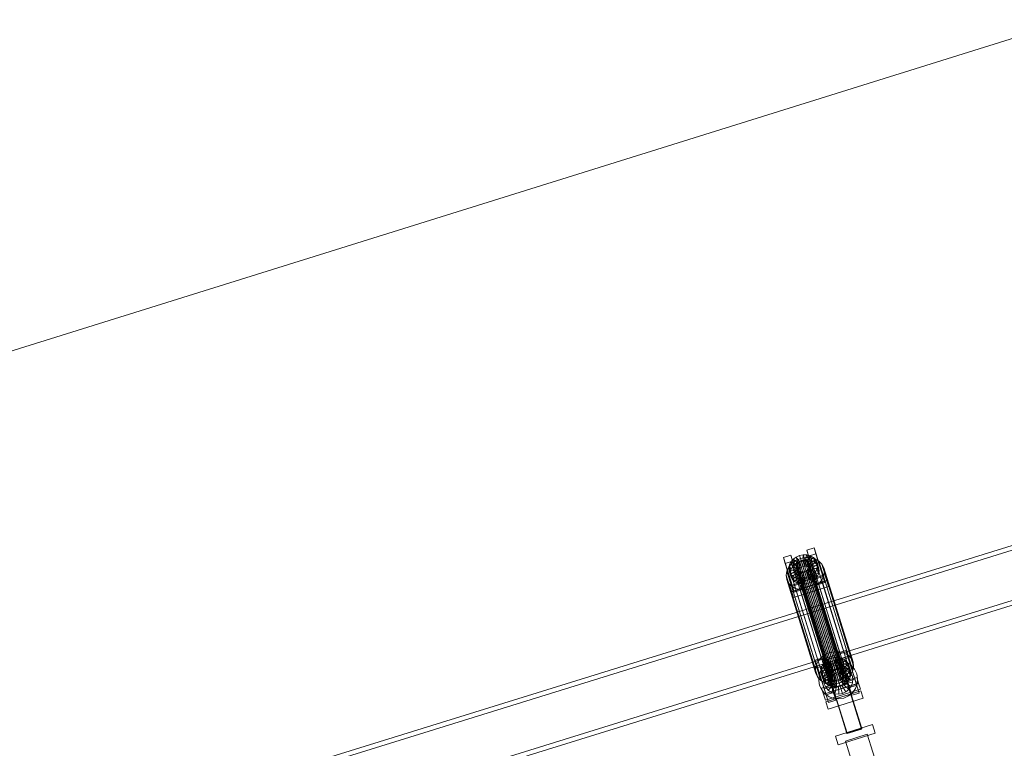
# Model space of a CAD drawing. Header units: millimetres. Extents: x -2233 to 65662, y -50530 to 6847.
# Tile 580 of 656: x 16249 to 17536, y 1068 to 2021. Entities that reach past the tile are written whole.
import ezdxf

# ---------------------------------------------------------------- set-up
doc = ezdxf.new("R2010")
doc.units = ezdxf.units.MM
doc.layers.add('COTAS_P', color=1, linetype='Continuous', lineweight=0)
doc.layers.add('lateral_C02', color=7, linetype='Continuous', lineweight=0)
doc.dimstyles.new('R19_100', dxfattribs={"dimtxt": 250, "dimasz": 150, "dimexe": 150, "dimexo": 80, "dimgap": 100, "dimtad": 1, "dimtih": 1, "dimtoh": 1, "dimdsep": 46, "dimcen": 0.09, "dimadec": 0, "dimazin": 0, "dimtfac": 1, "dimtdec": 4, "dimtofl": 0, "dimtmove": 0, "dimatfit": 3, "dimfxl": 1, "dimtolj": 1, "dimtzin": 0, "dimarcsym": 0})

# ---------------------------------------------------------------- blocks, each defined once
blk = doc.blocks.new('DIM_R32_4')
at = {"layer": 'COTAS_P'}
for p, q in [((15248.4, 1279.1), (24311.8, 4109.1)), ((24311.8, 4109.1), (24155.2, 4107.3)), ((24311.8, 4109.1), (24182.1, 4021.4)), ((24580.1, 3250), (24311.8, 4109.1)), ((15248.4, 1279.1), (15378.1, 1366.8)), ((15248.4, 1279.1), (15405, 1280.8)), ((15516.6, 420), (15248.4, 1279.1))]:
    blk.add_line(p, q, dxfattribs=at)
blk.add_text('9495 P', height=250, rotation=17.3406, dxfattribs=at).set_placement((19750.3, 2789.5))

msp = doc.modelspace()

# ---------------------------------------------------------------- linework, layer by layer
at = {"layer": 'lateral_C02'}
for p, q in [((18224.729, 1544.304), (17288.772, 1253.81)), ((17290.55, 1248.079), (18226.507, 1538.574)), ((17309.174, 1188.074), (18245.131, 1478.568)), ((18246.91, 1472.838), (17310.953, 1182.344)), ((17277.444, 1327.253), (17286.99, 1330.234)), ((17279.825, 1319.584), (17277.444, 1327.253)), ((17277.444, 1327.253), (17289.195, 1289.731)), ((17286.99, 1330.234), (17289.37, 1322.565)), ((17298.74, 1292.711), (17286.99, 1330.234)), ((17246.899, 1317.716), (17256.444, 1320.696)), ((17249.279, 1310.047), (17246.899, 1317.716)), ((17246.899, 1317.716), (17258.649, 1280.193)), ((17258.825, 1313.027), (17249.279, 1310.047)), ((17256.444, 1320.696), (17258.825, 1313.027)), ((17268.195, 1283.174), (17256.444, 1320.696)), ((17256.631, 1311.946), (17259.648, 1315.479)), ((17257.957, 1310.093), (17263.184, 1313.902)), ((17258.825, 1313.027), (17270.575, 1275.505)), ((17259.648, 1315.479), (17263.558, 1318.328)), ((17266.541, 1310.199), (17259.648, 1315.479)), ((17259.648, 1315.479), (17261.689, 1308.905)), ((17263.184, 1313.902), (17269.247, 1316.538)), ((17263.184, 1313.902), (17301.439, 1190.648)), ((17263.558, 1318.328), (17268.094, 1320.3)), ((17268.393, 1311.549), (17263.558, 1318.328)), ((17263.558, 1318.328), (17265.598, 1311.755)), ((17270.134, 1313.727), (17265.598, 1311.755)), ((17268.053, 1312.645), (17270.202, 1313.579)), ((17268.094, 1320.3), (17272.946, 1321.26)), ((17270.542, 1312.483), (17268.094, 1320.3)), ((17268.094, 1320.3), (17270.134, 1313.727)), ((17269.247, 1316.538), (17275.734, 1317.821)), ((17269.247, 1316.538), (17307.502, 1193.284)), ((17274.986, 1314.686), (17270.134, 1313.727)), ((17270.134, 1313.727), (17272.582, 1305.909)), ((17270.202, 1313.579), (17272.5, 1314.033)), ((17270.202, 1313.579), (17314.577, 1170.603)), ((17272.84, 1312.937), (17270.542, 1312.483)), ((17272.5, 1314.033), (17274.792, 1313.977)), ((17272.5, 1314.033), (17316.876, 1171.058)), ((17272.84, 1312.937), (17272.946, 1321.26)), ((17275.132, 1312.882), (17272.84, 1312.937)), ((17274.88, 1306.364), (17272.84, 1312.937)), ((17272.946, 1321.26), (17277.785, 1321.142)), ((17272.946, 1321.26), (17274.986, 1314.686)), ((17274.792, 1313.977), (17276.922, 1313.415)), ((17274.792, 1313.977), (17319.168, 1171.002)), ((17274.986, 1314.686), (17274.88, 1306.364)), ((17279.825, 1314.568), (17274.986, 1314.686)), ((17275.132, 1312.882), (17277.785, 1321.142)), ((17277.262, 1312.319), (17275.132, 1312.882)), ((17277.172, 1306.308), (17275.132, 1312.882)), ((17275.734, 1317.821), (17282.203, 1317.663)), ((17275.734, 1317.821), (17313.989, 1194.567)), ((17276.922, 1313.415), (17278.743, 1312.384)), ((17276.922, 1313.415), (17321.297, 1170.439)), ((17279.825, 1314.568), (17277.172, 1306.308)), ((17277.262, 1312.319), (17282.28, 1319.954)), ((17277.785, 1321.142), (17282.28, 1319.954)), ((17277.785, 1321.142), (17279.825, 1314.568)), ((17279.083, 1311.288), (17286.126, 1317.778)), ((17284.321, 1313.381), (17279.302, 1305.746)), ((17289.37, 1322.565), (17279.825, 1319.584)), ((17291.575, 1282.062), (17279.825, 1319.584)), ((17284.321, 1313.381), (17279.825, 1314.568)), ((17280.473, 1309.859), (17289.059, 1314.762)), ((17282.203, 1317.663), (17288.213, 1316.076)), ((17282.203, 1317.663), (17320.458, 1194.409)), ((17282.28, 1319.954), (17286.126, 1317.778)), ((17282.28, 1319.954), (17284.321, 1313.381)), ((17288.166, 1311.205), (17284.321, 1313.381)), ((17286.126, 1317.778), (17289.059, 1314.762)), ((17286.126, 1317.778), (17288.166, 1311.205)), ((17288.213, 1316.076), (17293.353, 1313.167)), ((17288.213, 1316.076), (17326.467, 1192.821)), ((17289.059, 1314.762), (17290.881, 1311.11)), ((17289.059, 1314.762), (17291.1, 1308.188)), ((17289.37, 1322.565), (17301.121, 1285.042)), ((17293.353, 1313.167), (17297.275, 1309.134)), ((17293.353, 1313.167), (17331.608, 1189.912)), ((17261.03, 1272.524), (17249.279, 1310.047)), ((17250.436, 1294.509), (17251.359, 1300.054)), ((17251.359, 1300.054), (17253.924, 1305.37)), ((17251.359, 1300.054), (17289.614, 1176.8)), ((17253.924, 1305.37), (17257.957, 1310.093)), ((17253.924, 1305.37), (17292.179, 1182.115)), ((17254.023, 1303.822), (17254.713, 1307.97)), ((17263.876, 1304.677), (17254.023, 1303.822)), ((17254.023, 1303.822), (17256.063, 1297.248)), ((17254.608, 1299.785), (17254.023, 1303.822)), ((17264.154, 1302.765), (17254.608, 1299.785)), ((17254.713, 1307.97), (17256.631, 1311.946)), ((17264.203, 1306.642), (17254.713, 1307.97)), ((17254.713, 1307.97), (17256.753, 1301.396)), ((17256.753, 1301.396), (17256.063, 1297.248)), ((17265.017, 1301.036), (17256.43, 1296.133)), ((17265.112, 1308.526), (17256.631, 1311.946)), ((17256.631, 1311.946), (17258.672, 1305.372)), ((17258.672, 1305.372), (17256.753, 1301.396)), ((17256.753, 1301.396), (17266.243, 1300.069)), ((17257.957, 1310.093), (17296.212, 1186.838)), ((17261.689, 1308.905), (17258.672, 1305.372)), ((17258.672, 1305.372), (17267.152, 1301.952)), ((17265.598, 1311.755), (17261.689, 1308.905)), ((17261.689, 1308.905), (17268.582, 1303.626)), ((17263.536, 1305.773), (17263.863, 1307.738)), ((17263.814, 1303.861), (17263.536, 1305.773)), ((17263.536, 1305.773), (17307.912, 1162.798)), ((17264.677, 1302.131), (17263.814, 1303.861)), ((17263.814, 1303.861), (17308.189, 1160.885)), ((17263.863, 1307.738), (17264.772, 1309.621)), ((17263.863, 1307.738), (17308.239, 1164.762)), ((17264.203, 1306.642), (17263.876, 1304.677)), ((17265.917, 1298.104), (17263.876, 1304.677)), ((17263.876, 1304.677), (17264.154, 1302.765)), ((17266.194, 1296.191), (17264.154, 1302.765)), ((17264.154, 1302.765), (17265.017, 1301.036)), ((17265.112, 1308.526), (17264.203, 1306.642)), ((17266.243, 1300.069), (17264.203, 1306.642)), ((17266.066, 1300.702), (17264.677, 1302.131)), ((17264.677, 1302.131), (17309.052, 1159.156)), ((17264.772, 1309.621), (17266.201, 1311.295)), ((17264.772, 1309.621), (17309.148, 1166.646)), ((17267.057, 1294.462), (17265.017, 1301.036)), ((17265.017, 1301.036), (17266.406, 1299.607)), ((17266.541, 1310.199), (17265.112, 1308.526)), ((17267.152, 1301.952), (17265.112, 1308.526)), ((17265.598, 1311.755), (17270.433, 1304.975)), ((17265.917, 1298.104), (17266.243, 1300.069)), ((17267.888, 1299.671), (17266.066, 1300.702)), ((17266.066, 1300.702), (17310.442, 1157.727)), ((17266.201, 1311.295), (17268.053, 1312.645)), ((17266.201, 1311.295), (17310.577, 1168.319)), ((17266.243, 1300.069), (17267.152, 1301.952)), ((17268.393, 1311.549), (17266.541, 1310.199)), ((17268.582, 1303.626), (17266.541, 1310.199)), ((17267.152, 1301.952), (17268.582, 1303.626)), ((17268.053, 1312.645), (17312.429, 1169.669)), ((17270.542, 1312.483), (17268.393, 1311.549)), ((17270.433, 1304.975), (17268.393, 1311.549)), ((17268.582, 1303.626), (17270.433, 1304.975)), ((17270.433, 1304.975), (17272.582, 1305.909)), ((17272.582, 1305.909), (17270.542, 1312.483)), ((17272.582, 1305.909), (17274.88, 1306.364)), ((17276.756, 1300.442), (17274.608, 1299.508)), ((17274.88, 1306.364), (17277.172, 1306.308)), ((17278.608, 1301.791), (17276.756, 1300.442)), ((17276.756, 1300.442), (17321.132, 1157.466)), ((17277.096, 1299.346), (17278.948, 1300.696)), ((17277.172, 1306.308), (17279.302, 1305.746)), ((17279.083, 1311.288), (17277.262, 1312.319)), ((17279.302, 1305.746), (17277.262, 1312.319)), ((17280.037, 1303.465), (17278.608, 1301.791)), ((17278.608, 1301.791), (17322.984, 1158.816)), ((17278.743, 1312.384), (17280.133, 1310.955)), ((17278.743, 1312.384), (17323.119, 1169.409)), ((17278.948, 1300.696), (17280.377, 1302.369)), ((17278.948, 1300.696), (17285.841, 1295.416)), ((17280.989, 1294.122), (17278.948, 1300.696)), ((17280.473, 1309.859), (17279.083, 1311.288)), ((17281.123, 1304.715), (17279.083, 1311.288)), ((17279.302, 1305.746), (17281.123, 1304.715)), ((17280.946, 1305.348), (17280.037, 1303.465)), ((17280.037, 1303.465), (17324.413, 1160.49)), ((17280.133, 1310.955), (17280.996, 1309.226)), ((17280.133, 1310.955), (17324.508, 1167.98)), ((17280.377, 1302.369), (17281.286, 1304.253)), ((17280.377, 1302.369), (17288.858, 1298.949)), ((17282.418, 1295.796), (17280.377, 1302.369)), ((17281.336, 1308.13), (17280.473, 1309.859)), ((17282.513, 1303.286), (17280.473, 1309.859)), ((17281.273, 1307.313), (17280.946, 1305.348)), ((17280.946, 1305.348), (17325.322, 1162.373)), ((17280.996, 1309.226), (17281.273, 1307.313)), ((17325.371, 1166.25), (17280.996, 1309.226)), ((17288.166, 1311.205), (17281.123, 1304.715)), ((17281.123, 1304.715), (17282.513, 1303.286)), ((17281.273, 1307.313), (17325.649, 1164.338)), ((17281.286, 1304.253), (17281.613, 1306.218)), ((17281.286, 1304.253), (17290.777, 1302.925)), ((17283.327, 1297.679), (17281.286, 1304.253)), ((17290.881, 1311.11), (17281.336, 1308.13)), ((17281.336, 1308.13), (17283.376, 1301.556)), ((17281.613, 1306.218), (17281.336, 1308.13)), ((17281.613, 1306.218), (17291.467, 1307.073)), ((17283.654, 1299.644), (17281.613, 1306.218)), ((17291.1, 1308.188), (17282.513, 1303.286)), ((17282.513, 1303.286), (17283.376, 1301.556)), ((17283.376, 1301.556), (17292.922, 1304.537)), ((17283.376, 1301.556), (17283.654, 1299.644)), ((17293.507, 1300.5), (17283.654, 1299.644)), ((17291.1, 1308.188), (17288.166, 1311.205)), ((17290.777, 1302.925), (17288.858, 1298.949)), ((17291.467, 1307.073), (17290.777, 1302.925)), ((17290.777, 1302.925), (17292.817, 1296.352)), ((17292.922, 1304.537), (17290.881, 1311.11)), ((17290.881, 1311.11), (17291.467, 1307.073)), ((17292.922, 1304.537), (17291.1, 1308.188)), ((17291.467, 1307.073), (17293.507, 1300.5)), ((17292.817, 1296.352), (17293.507, 1300.5)), ((17293.507, 1300.5), (17292.922, 1304.537)), ((17297.275, 1309.134), (17299.711, 1304.253)), ((17297.275, 1309.134), (17335.53, 1185.88)), ((17299.711, 1304.253), (17300.494, 1298.856)), ((17337.965, 1180.999), (17299.711, 1304.253)), ((17251.22, 1289.112), (17250.436, 1294.509)), ((17250.436, 1294.509), (17288.691, 1171.255)), ((17253.655, 1284.231), (17251.22, 1289.112)), ((17251.22, 1289.112), (17289.474, 1165.858)), ((17254.608, 1299.785), (17256.649, 1293.211)), ((17256.43, 1296.133), (17254.608, 1299.785)), ((17255.296, 1280.863), (17301.114, 1295.169)), ((17256.063, 1297.248), (17265.917, 1298.104)), ((17256.063, 1297.248), (17256.649, 1293.211)), ((17256.43, 1296.133), (17258.47, 1289.56)), ((17259.364, 1293.117), (17256.43, 1296.133)), ((17256.649, 1293.211), (17266.194, 1296.191)), ((17256.649, 1293.211), (17258.47, 1289.56)), ((17303.495, 1287.5), (17257.676, 1273.193)), ((17303.563, 1287.352), (17257.744, 1273.045)), ((17258.47, 1289.56), (17267.057, 1294.462)), ((17258.47, 1289.56), (17261.404, 1286.543)), ((17266.406, 1299.607), (17259.364, 1293.117)), ((17259.364, 1293.117), (17261.404, 1286.543)), ((17263.209, 1290.941), (17259.364, 1293.117)), ((17261.404, 1286.543), (17268.447, 1293.033)), ((17268.228, 1298.576), (17263.209, 1290.941)), ((17263.209, 1290.941), (17265.25, 1284.367)), ((17267.705, 1289.753), (17263.209, 1290.941)), ((17265.25, 1284.367), (17270.268, 1292.002)), ((17266.194, 1296.191), (17265.917, 1298.104)), ((17267.057, 1294.462), (17266.194, 1296.191)), ((17268.447, 1293.033), (17266.406, 1299.607)), ((17266.406, 1299.607), (17268.228, 1298.576)), ((17268.447, 1293.033), (17267.057, 1294.462)), ((17270.357, 1298.013), (17267.705, 1289.753)), ((17267.705, 1289.753), (17269.745, 1283.18)), ((17272.544, 1289.635), (17267.705, 1289.753)), ((17270.017, 1299.109), (17267.888, 1299.671)), ((17267.888, 1299.671), (17312.263, 1156.696)), ((17270.268, 1292.002), (17268.228, 1298.576)), ((17268.228, 1298.576), (17270.357, 1298.013)), ((17270.268, 1292.002), (17268.447, 1293.033)), ((17269.745, 1283.18), (17272.398, 1291.44)), ((17269.812, 1281.322), (17288.903, 1287.283)), ((17272.309, 1299.053), (17270.017, 1299.109)), ((17270.017, 1299.109), (17314.393, 1156.134)), ((17272.398, 1291.44), (17270.268, 1292.002)), ((17272.398, 1291.44), (17270.357, 1298.013)), ((17270.357, 1298.013), (17272.649, 1297.957)), ((17274.608, 1299.508), (17272.309, 1299.053)), ((17272.309, 1299.053), (17316.685, 1156.078)), ((17274.69, 1291.384), (17272.398, 1291.44)), ((17272.649, 1297.957), (17272.544, 1289.635)), ((17277.396, 1290.595), (17272.544, 1289.635)), ((17272.544, 1289.635), (17274.584, 1283.062)), ((17272.649, 1297.957), (17274.948, 1298.412)), ((17274.69, 1291.384), (17272.649, 1297.957)), ((17274.584, 1283.062), (17274.69, 1291.384)), ((17274.608, 1299.508), (17318.983, 1156.532)), ((17276.988, 1291.838), (17274.69, 1291.384)), ((17274.948, 1298.412), (17277.096, 1299.346)), ((17274.948, 1298.412), (17277.396, 1290.595)), ((17276.988, 1291.838), (17274.948, 1298.412)), ((17279.137, 1292.772), (17276.988, 1291.838)), ((17279.436, 1284.021), (17276.988, 1291.838)), ((17277.096, 1299.346), (17281.932, 1292.567)), ((17279.137, 1292.772), (17277.096, 1299.346)), ((17281.932, 1292.567), (17277.396, 1290.595)), ((17277.396, 1290.595), (17279.436, 1284.021)), ((17280.989, 1294.122), (17279.137, 1292.772)), ((17283.972, 1285.993), (17279.137, 1292.772)), ((17282.418, 1295.796), (17280.989, 1294.122)), ((17287.881, 1288.843), (17280.989, 1294.122)), ((17285.841, 1295.416), (17281.932, 1292.567)), ((17281.932, 1292.567), (17283.972, 1285.993)), ((17283.327, 1297.679), (17282.418, 1295.796)), ((17290.898, 1292.376), (17282.418, 1295.796)), ((17283.654, 1299.644), (17283.327, 1297.679)), ((17292.817, 1296.352), (17283.327, 1297.679)), ((17283.972, 1285.993), (17287.881, 1288.843)), ((17288.858, 1298.949), (17285.841, 1295.416)), ((17285.841, 1295.416), (17287.881, 1288.843)), ((17287.881, 1288.843), (17290.898, 1292.376)), ((17288.858, 1298.949), (17290.898, 1292.376)), ((17288.903, 1287.283), (17288.979, 1287.04)), ((17349.296, 1093.879), (17288.903, 1287.283)), ((17298.74, 1292.711), (17289.195, 1289.731)), ((17289.195, 1289.731), (17291.575, 1282.062)), ((17290.898, 1292.376), (17292.817, 1296.352)), ((17297.006, 1287.996), (17292.973, 1283.272)), ((17299.571, 1293.311), (17297.006, 1287.996)), ((17297.006, 1287.996), (17335.261, 1164.741)), ((17301.121, 1285.042), (17298.74, 1292.711)), ((17300.494, 1298.856), (17299.571, 1293.311)), ((17299.571, 1293.311), (17337.826, 1170.057)), ((17300.494, 1298.856), (17338.749, 1175.602)), ((17301.114, 1295.169), (17303.495, 1287.5)), ((17303.563, 1287.352), (17301.114, 1295.169)), ((17303.495, 1287.5), (17305.943, 1279.683)), ((17305.943, 1279.683), (17303.563, 1287.352)), ((17257.577, 1280.199), (17253.655, 1284.231)), ((17253.655, 1284.231), (17291.91, 1160.977)), ((17257.676, 1273.193), (17255.296, 1280.863)), ((17255.296, 1280.863), (17257.744, 1273.045)), ((17262.718, 1277.29), (17257.577, 1280.199)), ((17257.577, 1280.199), (17295.832, 1156.944)), ((17268.195, 1283.174), (17258.649, 1280.193)), ((17258.649, 1280.193), (17261.03, 1272.524)), ((17260.124, 1265.376), (17305.943, 1279.683)), ((17261.03, 1272.524), (17270.575, 1275.505)), ((17261.404, 1286.543), (17265.25, 1284.367)), ((17268.727, 1275.702), (17262.718, 1277.29)), ((17262.718, 1277.29), (17300.972, 1154.035)), ((17265.25, 1284.367), (17269.745, 1283.18)), ((17270.575, 1275.505), (17268.195, 1283.174)), ((17275.196, 1275.544), (17268.727, 1275.702)), ((17268.727, 1275.702), (17306.982, 1152.447)), ((17269.745, 1283.18), (17274.584, 1283.062)), ((17269.888, 1281.079), (17269.812, 1281.322)), ((17330.205, 1087.917), (17269.812, 1281.322)), ((17288.979, 1287.04), (17269.888, 1281.079)), ((17330.281, 1087.674), (17269.888, 1281.079)), ((17274.584, 1283.062), (17279.436, 1284.021)), ((17281.683, 1276.827), (17275.196, 1275.544)), ((17275.196, 1275.544), (17313.451, 1152.29)), ((17279.436, 1284.021), (17283.972, 1285.993)), ((17287.747, 1279.463), (17281.683, 1276.827)), ((17281.683, 1276.827), (17319.938, 1153.573)), ((17292.973, 1283.272), (17287.747, 1279.463)), ((17287.747, 1279.463), (17326.001, 1156.208)), ((17288.979, 1287.04), (17349.372, 1093.635)), ((17291.575, 1282.062), (17301.121, 1285.042)), ((17292.973, 1283.272), (17331.228, 1160.018)), ((17260.124, 1265.376), (17257.676, 1273.193)), ((17257.744, 1273.045), (17260.124, 1265.376)), ((17288.772, 1253.81), (16352.815, 963.315)), ((17309.174, 1188.074), (17288.772, 1253.81)), ((17288.772, 1253.81), (17290.55, 1248.079)), ((16354.593, 957.585), (17290.55, 1248.079)), ((17290.55, 1248.079), (17310.953, 1182.344)), ((16373.217, 897.579), (17309.174, 1188.074)), ((17288.554, 1183.505), (17298.099, 1186.486)), ((17296.212, 1186.838), (17292.179, 1182.115)), ((17301.439, 1190.648), (17296.212, 1186.838)), ((17298.099, 1186.486), (17300.48, 1178.817)), ((17309.85, 1148.963), (17298.099, 1186.486)), ((17307.502, 1193.284), (17301.439, 1190.648)), ((17305.213, 1184.118), (17309.749, 1186.09)), ((17313.989, 1194.567), (17307.502, 1193.284)), ((17309.749, 1186.09), (17314.601, 1187.049)), ((17312.197, 1178.272), (17309.749, 1186.09)), ((17309.749, 1186.09), (17311.789, 1179.516)), ((17320.458, 1194.409), (17313.989, 1194.567)), ((17314.495, 1178.727), (17314.601, 1187.049)), ((17314.601, 1187.049), (17319.44, 1186.931)), ((17314.601, 1187.049), (17316.641, 1180.476)), ((17316.787, 1178.671), (17319.44, 1186.931)), ((17318.917, 1178.109), (17323.935, 1185.744)), ((17319.099, 1193.043), (17328.645, 1196.023)), ((17321.48, 1185.374), (17319.099, 1193.043)), ((17319.099, 1193.043), (17330.85, 1155.52)), ((17319.44, 1186.931), (17323.935, 1185.744)), ((17319.44, 1186.931), (17321.48, 1180.358)), ((17326.467, 1192.821), (17320.458, 1194.409)), ((17331.025, 1188.354), (17321.48, 1185.374)), ((17333.23, 1147.851), (17321.48, 1185.374)), ((17322.168, 1183.331), (17331.714, 1186.312)), ((17323.935, 1185.744), (17327.781, 1183.568)), ((17323.935, 1185.744), (17325.976, 1179.17)), ((17331.608, 1189.912), (17326.467, 1192.821)), ((17328.645, 1196.023), (17331.025, 1188.354)), ((17340.396, 1158.501), (17328.645, 1196.023)), ((17331.025, 1188.354), (17342.776, 1150.832)), ((17335.53, 1185.88), (17331.608, 1189.912)), ((17346.02, 1140.493), (17331.714, 1186.312)), ((17337.965, 1180.999), (17335.53, 1185.88)), ((17310.953, 1182.344), (16374.996, 891.849)), ((17290.934, 1175.836), (17288.554, 1183.505)), ((17288.554, 1183.505), (17300.305, 1145.983)), ((17289.614, 1176.8), (17288.691, 1171.255)), ((17292.179, 1182.115), (17289.614, 1176.8)), ((17300.48, 1178.817), (17290.934, 1175.836)), ((17302.685, 1138.314), (17290.934, 1175.836)), ((17291.623, 1173.793), (17301.168, 1176.774)), ((17291.623, 1173.793), (17305.929, 1127.975)), ((17295.678, 1169.611), (17296.368, 1173.759)), ((17296.026, 1169.889), (17299.844, 1175.31)), ((17296.368, 1173.759), (17298.287, 1177.735)), ((17305.858, 1172.432), (17296.368, 1173.759)), ((17296.368, 1173.759), (17298.408, 1167.185)), ((17298.287, 1177.735), (17301.304, 1181.268)), ((17306.767, 1174.315), (17298.287, 1177.735)), ((17298.287, 1177.735), (17300.327, 1171.161)), ((17299.844, 1175.31), (17304.936, 1179.558)), ((17303.344, 1174.695), (17300.327, 1171.161)), ((17300.48, 1178.817), (17312.23, 1141.294)), ((17315.475, 1130.956), (17301.168, 1176.774)), ((17301.304, 1181.268), (17305.213, 1184.118)), ((17308.196, 1175.989), (17301.304, 1181.268)), ((17301.304, 1181.268), (17303.344, 1174.695)), ((17307.253, 1177.544), (17303.344, 1174.695)), ((17303.344, 1174.695), (17310.237, 1169.415)), ((17304.551, 1170.973), (17308.359, 1174.151)), ((17304.936, 1179.558), (17310.953, 1182.343)), ((17310.048, 1177.338), (17305.213, 1184.118)), ((17305.213, 1184.118), (17307.253, 1177.544)), ((17305.858, 1172.432), (17305.532, 1170.467)), ((17306.767, 1174.315), (17305.858, 1172.432)), ((17307.899, 1165.858), (17305.858, 1172.432)), ((17308.196, 1175.989), (17306.767, 1174.315)), ((17308.808, 1167.741), (17306.767, 1174.315)), ((17311.789, 1179.516), (17307.253, 1177.544)), ((17307.253, 1177.544), (17312.089, 1170.765)), ((17310.048, 1177.338), (17308.196, 1175.989)), ((17310.237, 1169.415), (17308.196, 1175.989)), ((17308.359, 1174.151), (17312.86, 1176.234)), ((17313.709, 1165.702), (17308.359, 1174.151)), ((17312.197, 1178.272), (17310.048, 1177.338)), ((17312.089, 1170.765), (17310.048, 1177.338)), ((17310.953, 1182.343), (17317.486, 1183.477)), ((17316.641, 1180.476), (17311.789, 1179.516)), ((17311.789, 1179.516), (17314.237, 1171.699)), ((17312.089, 1170.765), (17314.237, 1171.699)), ((17314.495, 1178.727), (17312.197, 1178.272)), ((17314.237, 1171.699), (17312.197, 1178.272)), ((17312.86, 1176.234), (17317.747, 1177.082)), ((17315.841, 1166.689), (17312.86, 1176.234)), ((17314.237, 1171.699), (17316.536, 1172.153)), ((17316.787, 1178.671), (17314.495, 1178.727)), ((17316.536, 1172.153), (17314.495, 1178.727)), ((17316.641, 1180.476), (17316.536, 1172.153)), ((17316.536, 1172.153), (17318.828, 1172.097)), ((17321.48, 1180.358), (17316.641, 1180.476)), ((17318.917, 1178.109), (17316.787, 1178.671)), ((17318.828, 1172.097), (17316.787, 1178.671)), ((17317.486, 1183.477), (17324.09, 1182.88)), ((17318.156, 1167.09), (17317.747, 1177.082)), ((17317.747, 1177.082), (17322.687, 1176.636)), ((17321.48, 1180.358), (17318.828, 1172.097)), ((17318.828, 1172.097), (17320.957, 1171.535)), ((17320.738, 1177.078), (17318.917, 1178.109)), ((17320.957, 1171.535), (17318.917, 1178.109)), ((17320.496, 1166.879), (17322.687, 1176.636)), ((17320.738, 1177.078), (17327.781, 1183.568)), ((17322.128, 1175.649), (17320.738, 1177.078)), ((17322.779, 1170.504), (17320.738, 1177.078)), ((17325.976, 1179.17), (17320.957, 1171.535)), ((17320.957, 1171.535), (17322.779, 1170.504)), ((17325.976, 1179.17), (17321.48, 1180.358)), ((17322.128, 1175.649), (17330.715, 1180.551)), ((17322.991, 1173.919), (17322.128, 1175.649)), ((17324.168, 1169.075), (17322.128, 1175.649)), ((17322.168, 1183.331), (17336.475, 1137.513)), ((17322.687, 1176.636), (17327.343, 1174.927)), ((17322.701, 1166.069), (17327.343, 1174.927)), ((17329.821, 1176.994), (17322.779, 1170.504)), ((17322.942, 1170.042), (17323.268, 1172.007)), ((17332.536, 1176.9), (17322.991, 1173.919)), ((17322.991, 1173.919), (17325.031, 1167.346)), ((17323.268, 1172.007), (17322.991, 1173.919)), ((17323.268, 1172.007), (17333.122, 1172.863)), ((17325.309, 1165.434), (17323.268, 1172.007)), ((17324.09, 1182.88), (17330.314, 1180.595)), ((17332.755, 1173.978), (17324.168, 1169.075)), ((17324.622, 1164.716), (17331.398, 1172.07)), ((17329.821, 1176.994), (17325.976, 1179.17)), ((17327.343, 1174.927), (17331.398, 1172.07)), ((17327.781, 1183.568), (17330.715, 1180.551)), ((17327.781, 1183.568), (17329.821, 1176.994)), ((17332.755, 1173.978), (17329.821, 1176.994)), ((17330.314, 1180.595), (17335.735, 1176.777)), ((17330.715, 1180.551), (17332.536, 1176.9)), ((17330.715, 1180.551), (17332.755, 1173.978)), ((17331.398, 1172.07), (17334.576, 1168.262)), ((17333.122, 1172.863), (17332.432, 1168.715)), ((17334.577, 1170.326), (17332.536, 1176.9)), ((17332.536, 1176.9), (17333.122, 1172.863)), ((17334.577, 1170.326), (17332.755, 1173.978)), ((17333.122, 1172.863), (17335.163, 1166.289)), ((17335.735, 1176.777), (17339.983, 1171.686)), ((17337.826, 1170.057), (17338.749, 1175.602)), ((17338.749, 1175.602), (17337.965, 1180.999)), ((17339.983, 1171.686), (17342.769, 1165.668)), ((17288.691, 1171.255), (17289.474, 1165.858)), ((17289.474, 1165.858), (17291.91, 1160.977)), ((17291.91, 1160.977), (17295.832, 1156.944)), ((17293.145, 1157.061), (17293.741, 1163.664)), ((17293.741, 1163.664), (17296.026, 1169.889)), ((17305.532, 1170.467), (17295.678, 1169.611)), ((17295.678, 1169.611), (17297.718, 1163.037)), ((17296.264, 1165.574), (17295.678, 1169.611)), ((17305.809, 1168.554), (17296.264, 1165.574)), ((17296.264, 1165.574), (17298.304, 1159)), ((17298.085, 1161.923), (17296.264, 1165.574)), ((17296.951, 1146.652), (17342.77, 1160.958)), ((17298.408, 1167.185), (17297.718, 1163.037)), ((17297.718, 1163.037), (17307.572, 1163.893)), ((17297.718, 1163.037), (17298.304, 1159)), ((17306.672, 1166.825), (17298.085, 1161.923)), ((17298.085, 1161.923), (17300.126, 1155.349)), ((17301.019, 1158.906), (17298.085, 1161.923)), ((17298.304, 1159), (17307.849, 1161.981)), ((17298.304, 1159), (17300.126, 1155.349)), ((17300.327, 1171.161), (17298.408, 1167.185)), ((17298.408, 1167.185), (17307.899, 1165.858)), ((17299.539, 1157.322), (17299.985, 1162.262)), ((17299.985, 1162.262), (17301.695, 1166.918)), ((17309.742, 1160.07), (17299.985, 1162.262)), ((17300.126, 1155.349), (17308.712, 1160.251)), ((17300.327, 1171.161), (17308.808, 1167.741)), ((17308.062, 1165.396), (17301.019, 1158.906)), ((17301.019, 1158.906), (17303.059, 1152.333)), ((17304.865, 1156.73), (17301.019, 1158.906)), ((17301.695, 1166.918), (17304.551, 1170.973)), ((17310.552, 1162.276), (17301.695, 1166.918)), ((17303.059, 1152.333), (17310.102, 1158.823)), ((17311.905, 1164.197), (17304.551, 1170.973)), ((17309.883, 1164.365), (17304.865, 1156.73)), ((17307.572, 1163.893), (17305.532, 1170.467)), ((17305.532, 1170.467), (17305.809, 1168.554)), ((17307.849, 1161.981), (17305.809, 1168.554)), ((17305.809, 1168.554), (17306.672, 1166.825)), ((17308.712, 1160.251), (17306.672, 1166.825)), ((17306.672, 1166.825), (17308.062, 1165.396)), ((17307.572, 1163.893), (17307.899, 1165.858)), ((17307.849, 1161.981), (17307.572, 1163.893)), ((17308.712, 1160.251), (17307.849, 1161.981)), ((17307.899, 1165.858), (17308.808, 1167.741)), ((17308.239, 1164.762), (17307.912, 1162.798)), ((17307.912, 1162.798), (17308.189, 1160.885)), ((17310.102, 1158.823), (17308.062, 1165.396)), ((17308.062, 1165.396), (17309.883, 1164.365)), ((17308.189, 1160.885), (17309.052, 1159.156)), ((17309.148, 1166.646), (17308.239, 1164.762)), ((17310.102, 1158.823), (17308.712, 1160.251)), ((17308.808, 1167.741), (17310.237, 1169.415)), ((17309.052, 1159.156), (17310.442, 1157.727)), ((17310.577, 1168.319), (17309.148, 1166.646)), ((17312.013, 1163.803), (17309.36, 1155.543)), ((17309.531, 1157.73), (17309.742, 1160.07)), ((17309.742, 1160.07), (17310.552, 1162.276)), ((17311.923, 1157.792), (17309.883, 1164.365)), ((17309.883, 1164.365), (17312.013, 1163.803)), ((17311.923, 1157.792), (17310.102, 1158.823)), ((17310.237, 1169.415), (17312.089, 1170.765)), ((17310.552, 1162.276), (17311.905, 1164.197)), ((17312.429, 1169.669), (17310.577, 1168.319)), ((17311.905, 1164.197), (17313.709, 1165.702)), ((17314.053, 1157.229), (17312.013, 1163.803)), ((17312.013, 1163.803), (17314.305, 1163.747)), ((17314.577, 1170.603), (17312.429, 1169.669)), ((17313.709, 1165.702), (17315.841, 1166.689)), ((17314.305, 1163.747), (17314.199, 1155.425)), ((17314.305, 1163.747), (17316.603, 1164.201)), ((17316.345, 1157.173), (17314.305, 1163.747)), ((17316.876, 1171.058), (17314.577, 1170.603)), ((17315.841, 1166.689), (17318.156, 1167.09)), ((17316.603, 1164.201), (17318.752, 1165.135)), ((17316.603, 1164.201), (17319.051, 1156.384)), ((17318.643, 1157.628), (17316.603, 1164.201)), ((17319.168, 1171.002), (17316.876, 1171.058)), ((17318.156, 1167.09), (17320.496, 1166.879)), ((17320.792, 1158.562), (17318.643, 1157.628)), ((17318.752, 1165.135), (17320.603, 1166.485)), ((17318.752, 1165.135), (17323.587, 1158.356)), ((17320.792, 1158.562), (17318.752, 1165.135)), ((17321.297, 1170.439), (17319.168, 1171.002)), ((17320.496, 1166.879), (17322.701, 1166.069)), ((17320.603, 1166.485), (17322.033, 1168.159)), ((17320.603, 1166.485), (17327.496, 1161.206)), ((17322.644, 1159.912), (17320.603, 1166.485)), ((17322.644, 1159.912), (17320.792, 1158.562)), ((17325.627, 1151.783), (17320.792, 1158.562)), ((17321.132, 1157.466), (17322.984, 1158.816)), ((17323.119, 1169.409), (17321.297, 1170.439)), ((17322.033, 1168.159), (17322.942, 1170.042)), ((17322.033, 1168.159), (17330.513, 1164.739)), ((17324.073, 1161.585), (17322.033, 1168.159)), ((17324.073, 1161.585), (17322.644, 1159.912)), ((17329.537, 1154.632), (17322.644, 1159.912)), ((17322.701, 1166.069), (17324.622, 1164.716)), ((17322.779, 1170.504), (17324.168, 1169.075)), ((17322.942, 1170.042), (17332.432, 1168.715)), ((17324.982, 1163.469), (17322.942, 1170.042)), ((17322.984, 1158.816), (17324.413, 1160.49)), ((17324.508, 1167.98), (17323.119, 1169.409)), ((17327.496, 1161.206), (17323.587, 1158.356)), ((17324.982, 1163.469), (17324.073, 1161.585)), ((17332.554, 1158.165), (17324.073, 1161.585)), ((17324.168, 1169.075), (17325.031, 1167.346)), ((17324.413, 1160.49), (17325.322, 1162.373)), ((17325.371, 1166.25), (17324.508, 1167.98)), ((17324.622, 1164.716), (17326.127, 1162.912)), ((17325.309, 1165.434), (17324.982, 1163.469)), ((17334.472, 1162.141), (17324.982, 1163.469)), ((17325.031, 1167.346), (17334.577, 1170.326)), ((17325.031, 1167.346), (17325.309, 1165.434)), ((17335.163, 1166.289), (17325.309, 1165.434)), ((17325.322, 1162.373), (17325.649, 1164.338)), ((17325.649, 1164.338), (17325.371, 1166.25)), ((17326.001, 1156.208), (17331.228, 1160.018)), ((17326.127, 1162.912), (17334.576, 1168.262)), ((17326.127, 1162.912), (17327.114, 1160.78)), ((17336.66, 1163.761), (17327.114, 1160.78)), ((17327.114, 1160.78), (17327.516, 1158.465)), ((17327.516, 1158.465), (17327.305, 1156.126)), ((17330.513, 1164.739), (17327.496, 1161.206)), ((17327.496, 1161.206), (17329.537, 1154.632)), ((17327.516, 1158.465), (17337.507, 1158.874)), ((17332.432, 1168.715), (17330.513, 1164.739)), ((17330.513, 1164.739), (17332.554, 1158.165)), ((17340.396, 1158.501), (17330.85, 1155.52)), ((17331.228, 1160.018), (17335.261, 1164.741)), ((17332.432, 1168.715), (17334.472, 1162.141)), ((17332.554, 1158.165), (17334.472, 1162.141)), ((17334.472, 1162.141), (17335.163, 1166.289)), ((17334.576, 1168.262), (17336.66, 1163.761)), ((17335.163, 1166.289), (17334.577, 1170.326)), ((17335.261, 1164.741), (17337.826, 1170.057)), ((17336.66, 1163.761), (17337.507, 1158.874)), ((17337.507, 1158.874), (17337.061, 1153.934)), ((17342.776, 1150.832), (17340.396, 1158.501)), ((17342.769, 1165.668), (17343.902, 1159.135)), ((17342.77, 1160.958), (17345.15, 1153.289)), ((17345.218, 1153.141), (17342.77, 1160.958)), ((17343.902, 1159.135), (17343.306, 1152.531)), ((17294.278, 1150.527), (17293.145, 1157.061)), ((17297.063, 1144.51), (17294.278, 1150.527)), ((17295.832, 1156.944), (17300.972, 1154.035)), ((17299.332, 1138.983), (17296.951, 1146.652)), ((17296.951, 1146.652), (17299.399, 1138.835)), ((17345.15, 1153.289), (17299.332, 1138.983)), ((17345.218, 1153.141), (17299.399, 1138.835)), ((17309.531, 1157.73), (17299.539, 1157.322)), ((17300.387, 1152.435), (17299.539, 1157.322)), ((17300.126, 1155.349), (17303.059, 1152.333)), ((17309.85, 1148.963), (17300.305, 1145.983)), ((17300.305, 1145.983), (17302.685, 1138.314)), ((17309.932, 1155.415), (17300.387, 1152.435)), ((17302.471, 1147.934), (17300.387, 1152.435)), ((17300.972, 1154.035), (17306.982, 1152.447)), ((17310.919, 1153.283), (17302.471, 1147.934)), ((17305.648, 1144.125), (17302.471, 1147.934)), ((17303.059, 1152.333), (17306.905, 1150.157)), ((17304.865, 1156.73), (17306.905, 1150.157)), ((17309.36, 1155.543), (17304.865, 1156.73)), ((17312.425, 1151.479), (17305.648, 1144.125)), ((17306.905, 1150.157), (17311.923, 1157.792)), ((17306.905, 1150.157), (17311.4, 1148.969)), ((17306.982, 1152.447), (17313.451, 1152.29)), ((17309.36, 1155.543), (17311.4, 1148.969)), ((17314.199, 1155.425), (17309.36, 1155.543)), ((17309.932, 1155.415), (17309.531, 1157.73)), ((17314.345, 1150.126), (17309.703, 1141.269)), ((17312.23, 1141.294), (17309.85, 1148.963)), ((17310.919, 1153.283), (17309.932, 1155.415)), ((17310.442, 1157.727), (17312.263, 1156.696)), ((17312.425, 1151.479), (17310.919, 1153.283)), ((17311.381, 1147.386), (17330.472, 1153.348)), ((17311.629, 1146.593), (17311.381, 1147.386)), ((17329.89, 1088.12), (17311.381, 1147.386)), ((17311.4, 1148.969), (17314.053, 1157.229)), ((17311.4, 1148.969), (17316.239, 1148.851)), ((17330.72, 1152.555), (17311.629, 1146.593)), ((17330.138, 1087.327), (17311.629, 1146.593)), ((17314.053, 1157.229), (17311.923, 1157.792)), ((17312.263, 1156.696), (17314.393, 1156.134)), ((17314.345, 1150.126), (17312.425, 1151.479)), ((17313.451, 1152.29), (17319.938, 1153.573)), ((17316.345, 1157.173), (17314.053, 1157.229)), ((17319.051, 1156.384), (17314.199, 1155.425)), ((17314.199, 1155.425), (17316.239, 1148.851)), ((17316.551, 1149.317), (17314.345, 1150.126)), ((17316.551, 1149.317), (17314.359, 1139.56)), ((17314.393, 1156.134), (17316.685, 1156.078)), ((17316.239, 1148.851), (17316.345, 1157.173)), ((17316.239, 1148.851), (17321.091, 1149.811)), ((17318.643, 1157.628), (17316.345, 1157.173)), ((17318.891, 1149.105), (17316.551, 1149.317)), ((17316.685, 1156.078), (17318.983, 1156.532)), ((17321.091, 1149.811), (17318.643, 1157.628)), ((17321.206, 1149.507), (17318.891, 1149.105)), ((17318.891, 1149.105), (17319.299, 1139.114)), ((17318.983, 1156.532), (17321.132, 1157.466)), ((17323.587, 1158.356), (17319.051, 1156.384)), ((17319.051, 1156.384), (17321.091, 1149.811)), ((17319.938, 1153.573), (17326.001, 1156.208)), ((17321.091, 1149.811), (17325.627, 1151.783)), ((17323.338, 1150.494), (17321.206, 1149.507)), ((17321.206, 1149.507), (17324.186, 1139.961)), ((17325.142, 1151.999), (17323.338, 1150.494)), ((17323.338, 1150.494), (17328.687, 1142.045)), ((17323.587, 1158.356), (17325.627, 1151.783)), ((17326.495, 1153.92), (17325.142, 1151.999)), ((17325.142, 1151.999), (17332.496, 1145.223)), ((17325.627, 1151.783), (17329.537, 1154.632)), ((17327.305, 1156.126), (17326.495, 1153.92)), ((17326.495, 1153.92), (17335.352, 1149.278)), ((17327.305, 1156.126), (17337.061, 1153.934)), ((17329.537, 1154.632), (17332.554, 1158.165)), ((17330.472, 1153.348), (17330.72, 1152.555)), ((17348.981, 1094.082), (17330.472, 1153.348)), ((17330.72, 1152.555), (17349.229, 1093.289)), ((17330.85, 1155.52), (17333.23, 1147.851)), ((17335.352, 1149.278), (17332.496, 1145.223)), ((17333.23, 1147.851), (17342.776, 1150.832)), ((17337.061, 1153.934), (17335.352, 1149.278)), ((17341.021, 1146.307), (17337.202, 1140.886)), ((17343.306, 1152.531), (17341.021, 1146.307)), ((17345.15, 1153.289), (17347.598, 1145.472)), ((17347.598, 1145.472), (17345.218, 1153.141)), ((17301.311, 1139.419), (17297.063, 1144.51)), ((17301.78, 1131.166), (17299.332, 1138.983)), ((17299.399, 1138.835), (17301.78, 1131.166)), ((17306.732, 1135.601), (17301.311, 1139.419)), ((17301.78, 1131.166), (17347.598, 1145.472)), ((17302.469, 1128.99), (17348.288, 1143.297)), ((17302.685, 1138.314), (17312.23, 1141.294)), ((17305.45, 1119.445), (17351.268, 1133.751)), ((17309.703, 1141.269), (17305.648, 1144.125)), ((17312.957, 1133.315), (17306.732, 1135.601)), ((17314.359, 1139.56), (17309.703, 1141.269)), ((17319.561, 1132.719), (17312.957, 1133.315)), ((17319.299, 1139.114), (17314.359, 1139.56)), ((17334.924, 1139.124), (17315.833, 1133.163)), ((17330.02, 1087.726), (17315.833, 1133.163)), ((17324.186, 1139.961), (17319.299, 1139.114)), ((17326.094, 1133.852), (17319.561, 1132.719)), ((17328.687, 1142.045), (17324.186, 1139.961)), ((17332.111, 1136.638), (17326.094, 1133.852)), ((17332.496, 1145.223), (17328.687, 1142.045)), ((17337.202, 1140.886), (17332.111, 1136.638)), ((17334.924, 1139.124), (17349.111, 1093.687)), ((17336.475, 1137.513), (17346.02, 1140.493)), ((17351.268, 1133.751), (17348.288, 1143.297)), ((17302.469, 1128.99), (17305.45, 1119.445)), ((17305.929, 1127.975), (17315.475, 1130.956)), ((17315.022, 1084.091), (17363.513, 1099.232)), ((17348.981, 1094.082), (17329.89, 1088.12)), ((17349.229, 1093.289), (17348.981, 1094.082)), ((17367.09, 1087.777), (17363.513, 1099.232)), ((17315.022, 1084.091), (17318.599, 1072.636)), ((17318.599, 1072.636), (17367.09, 1087.777)), ((17327.93, 1077.645), (17356.566, 1086.587)), ((17329.89, 1088.12), (17330.138, 1087.327)), ((17349.111, 1093.687), (17330.02, 1087.726)), ((17330.138, 1087.327), (17349.229, 1093.289)), ((17349.296, 1093.879), (17330.205, 1087.917)), ((17330.205, 1087.917), (17330.281, 1087.674)), ((17330.281, 1087.674), (17349.372, 1093.635)), ((17349.372, 1093.635), (17349.296, 1093.879)), ((17386.339, 991.236), (17356.566, 1086.587)), ((17327.93, 1077.645), (17357.702, 982.295))]:
    msp.add_line(p, q, dxfattribs=at)

# ---------------------------------------------------------------- dimensions: what is measured, and where the dimension line sits
at = {"layer": 'COTAS_P'}
dim = msp.add_aligned_dim(p1=(15516.618, 420), p2=(24580.067, 3250), distance=900, text='<> P', dimstyle='R19_100', dxfattribs=at)
dim.commit()
dim.dimension.update_dxf_attribs({"geometry": 'DIM_R32_4', "text_midpoint": (19780.096, 2694.095)})

doc.saveas('drawing.dxf')
